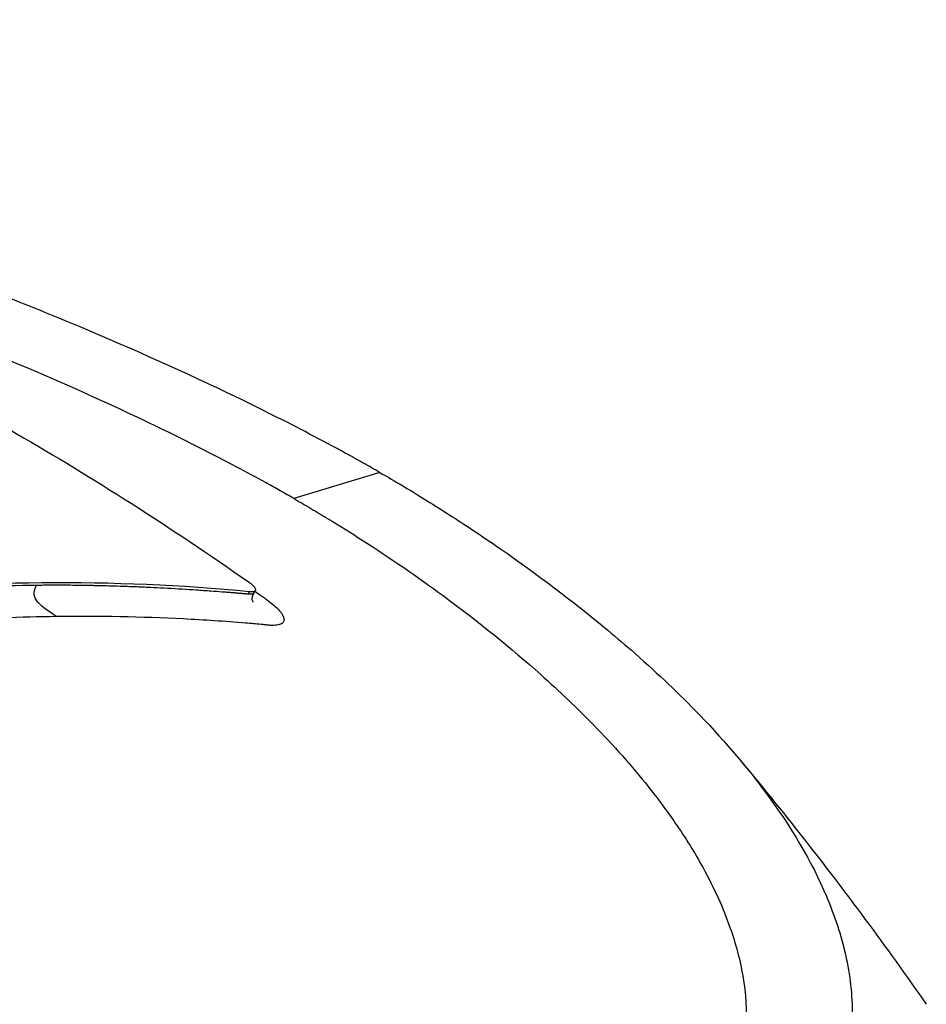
# Model space of a CAD drawing. Header units: millimetres. Extents: x 0 to 4378, y 0 to 2376.
# Tile 545 of 656: x 2768 to 2791, y 1093 to 1119. Entities that reach past the tile are written whole.
import ezdxf

# ---------------------------------------------------------------- set-up
doc = ezdxf.new("R2010")
doc.units = ezdxf.units.MM
doc.header["$LTSCALE"] = 0.2
doc.layers.add('01_Object Line', color=4, linetype='Continuous')

# ---------------------------------------------------------------- blocks, each defined once
blk = doc.blocks.new('A$C0a0b2bc4')
for p, q in [((39.471, 247.874), (37.262, 247.198)), ((36.085, 244.736), (36.12, 244.797)), ((36.229, 244.765), (36.265, 244.829))]:
    blk.add_line(p, q)
for points, knots in [([(39.471, 247.874), (39.433, 247.896), (39.398, 247.915), (39.326, 247.957), (39.289, 247.978), (39.179, 248.04), (39.105, 248.082), (38.882, 248.206), (38.732, 248.289), (38.281, 248.536), (37.975, 248.7), (37.05, 249.185), (36.415, 249.503), (34.48, 250.438), (33.135, 251.04), (30.836, 252.004), (29.892, 252.382), (27.638, 253.241), (26.325, 253.71), (23.252, 254.737), (21.444, 255.291), (17.182, 256.471), (14.696, 257.065), (10.894, 257.835), (9.58, 258.076), (5.744, 258.706), (3.238, 259.022), (-1.661, 259.441), (-4.03, 259.539), (-9.601, 259.513), (-14.082, 259.26), (-20.271, 257.607), (-22.06, 256.879), (-24.919, 255.138), (-25.987, 254.128), (-26.648, 252.999)], [-12.394848, -12.394848, -12.394848, -12.394848, -12.368615, -12.368615, -12.342063, -12.342063, -12.288821, -12.288821, -12.182256, -12.182256, -11.970206, -11.970206, -11.54833, -11.54833, -10.709746, -10.709746, -10.156953, -10.156953, -9.427638, -9.427638, -8.478934, -8.478934, -7.206459, -7.206459, -6.534924, -6.534924, -5.237704, -5.237704, -3.929286, -3.929286, -1.992588, -1.992588, -0.996537, -0.996537, -0.000001, -0.000001, -0.000001, -0.000001]), ([(37.262, 247.198), (37.229, 247.217), (37.203, 247.232), (37.146, 247.265), (37.116, 247.282), (37.028, 247.332), (36.969, 247.365), (36.789, 247.467), (36.668, 247.534), (36.293, 247.741), (36.034, 247.882), (35.166, 248.342), (34.533, 248.662), (31.925, 249.929), (29.787, 250.849), (25.331, 252.566), (22.987, 253.371), (16.342, 255.389), (11.945, 256.433), (5.077, 257.6), (2.615, 257.924), (-5.188, 258.628), (-9.522, 258.505), (-15.927, 257.796), (-18.613, 257.174), (-22.985, 255.433), (-24.628, 254.323), (-25.675, 253.003)], [-6.77914, -6.77914, -6.77914, -6.77914, -6.770143, -6.770143, -6.760932, -6.760932, -6.742456, -6.742456, -6.705111, -6.705111, -6.627396, -6.627396, -6.444231, -6.444231, -5.883831, -5.883831, -5.314959, -5.314959, -4.309177, -4.309177, -3.739168, -3.739168, -2.454273, -2.454273, -1.234534, -1.234534, -0.000001, -0.000001, -0.000001, -0.000001]), ([(23.917, 252.087), (24.986, 251.592), (26.048, 251.071), (28.113, 249.998), (29.113, 249.45), (31.102, 248.301), (32.086, 247.702), (34.082, 246.429), (35.09, 245.753), (36.089, 245.053)], [-1.723661, -1.723661, -1.723661, -1.723661, -1.283811, -1.283811, -0.862142, -0.862142, -0.4403, -0.4403, -0.000001, -0.000001, -0.000001, -0.000001]), ([(39.471, 247.874), (39.635, 247.78), (40.089, 247.518), (41.087, 246.899), (41.473, 246.651), (42.097, 246.237), (42.342, 246.071), (43.54, 245.24), (44.437, 244.562), (45.498, 243.685), (45.727, 243.491), (46.544, 242.777), (47.097, 242.257), (48.28, 241.044), (48.878, 240.351), (50.075, 238.744), (50.608, 237.838), (51.199, 236.443), (51.363, 235.942), (51.534, 235.183), (51.579, 234.919), (51.637, 234.396), (51.65, 234.137), (51.647, 233.756), (51.642, 233.63), (51.624, 233.381), (51.611, 233.254), (51.578, 233.004), (51.558, 232.883), (51.51, 232.642), (51.482, 232.523), (51.418, 232.283), (51.381, 232.16), (51.298, 231.913), (51.253, 231.791), (51.156, 231.551), (51.103, 231.432), (50.941, 231.097), (50.821, 230.885), (50.62, 230.568), (50.545, 230.458), (50.307, 230.127), (50.13, 229.905), (49.852, 229.599), (49.758, 229.499), (49.614, 229.354), (49.563, 229.305), (49.463, 229.209), (49.411, 229.16), (49.144, 228.917), (48.918, 228.728), (48.557, 228.452), (48.432, 228.362), (48.179, 228.184), (48.048, 228.097), (47.781, 227.924), (47.646, 227.841), (47.435, 227.716), (47.363, 227.674), (47.222, 227.593), (47.152, 227.554), (47.006, 227.474), (46.931, 227.434), (46.717, 227.32), (46.569, 227.245), (45.269, 226.608), (43.944, 226.12), (42.325, 225.679), (42.186, 225.642), (41.906, 225.57), (41.768, 225.536), (41.493, 225.47), (41.357, 225.437), (41.085, 225.375), (40.95, 225.345), (40.682, 225.288), (40.547, 225.26), (40.159, 225.181), (39.897, 225.13), (39.128, 224.991), (38.606, 224.907), (37.869, 224.802), (37.639, 224.771), (37.296, 224.728), (37.186, 224.714), (36.861, 224.675), (36.645, 224.651), (36.222, 224.606), (36.018, 224.586), (35.423, 224.53), (35.029, 224.497), (33.933, 224.419), (33.22, 224.381), (31.948, 224.336), (31.396, 224.323), (29.995, 224.308), (29.139, 224.315), (27.833, 224.348), (27.395, 224.363), (26.732, 224.391), (26.51, 224.401), (26.176, 224.418), (26.064, 224.424), (25.897, 224.433), (25.841, 224.436), (25.757, 224.441), (25.729, 224.442), (25.673, 224.446), (25.645, 224.447), (25.618, 224.449)], [0.000002, 0.000002, 0.000002, 0.000002, 0.069197, 0.069197, 0.114534, 0.114534, 0.144702, 0.144702, 0.264696, 0.264696, 0.298939, 0.298939, 0.390543, 0.390543, 0.512586, 0.512586, 0.675499, 0.675499, 0.768567, 0.768567, 0.818982, 0.818982, 0.869168, 0.869168, 0.893816, 0.893816, 0.918563, 0.918563, 0.942438, 0.942438, 0.965778, 0.965778, 0.990015, 0.990015, 1.013238, 1.013238, 1.036561, 1.036561, 1.079437, 1.079437, 1.103029, 1.103029, 1.150554, 1.150554, 1.170118, 1.170118, 1.179962, 1.179962, 1.190604, 1.190604, 1.231769, 1.231769, 1.252381, 1.252381, 1.273109, 1.273109, 1.29373, 1.29373, 1.303437, 1.303437, 1.31286, 1.31286, 1.322284, 1.322284, 1.341511, 1.341511, 1.488539, 1.488539, 1.502369, 1.502369, 1.515667, 1.515667, 1.528459, 1.528459, 1.540776, 1.540776, 1.552791, 1.552791, 1.576553, 1.576553, 1.621793, 1.621793, 1.642228, 1.642228, 1.65172, 1.65172, 1.669964, 1.669964, 1.68722, 1.68722, 1.719636, 1.719636, 1.776396, 1.776396, 1.818992, 1.818992, 1.882883, 1.882883, 1.914826, 1.914826, 1.930788, 1.930788, 1.938768, 1.938768, 1.942759, 1.942759, 1.944754, 1.944754, 1.946743, 1.946743, 1.946743, 1.946743]), ([(37.262, 247.198), (37.283, 247.186), (37.299, 247.176), (37.335, 247.156), (37.354, 247.145), (37.408, 247.113), (37.444, 247.092), (37.553, 247.029), (37.626, 246.986), (37.843, 246.858), (37.988, 246.771), (38.433, 246.5), (38.731, 246.315), (39.75, 245.66), (40.448, 245.18), (42.016, 244.026), (42.859, 243.344), (44.11, 242.229), (44.566, 241.793), (45.505, 240.83), (45.971, 240.304), (46.64, 239.465), (46.874, 239.15), (47.357, 238.449), (47.596, 238.063), (48.09, 237.163), (48.321, 236.652), (48.647, 235.725), (48.757, 235.309), (48.907, 234.441), (48.937, 233.992), (48.899, 233.066), (48.819, 232.593), (48.54, 231.682), (48.344, 231.244), (47.833, 230.401), (47.52, 229.995), (46.783, 229.23), (46.362, 228.869), (45.41, 228.185), (44.878, 227.862), (41.942, 226.345), (38.788, 225.497), (34.08, 224.957), (33.166, 224.878), (30.805, 224.736), (29.323, 224.701), (27.02, 224.727), (26.239, 224.748), (24.653, 224.817), (23.847, 224.864), (23.033, 224.924)], [0.000001, 0.000001, 0.000001, 0.000001, 0.008819, 0.008819, 0.017845, 0.017845, 0.035907, 0.035907, 0.072142, 0.072142, 0.145603, 0.145603, 0.301295, 0.301295, 0.697741, 0.697741, 1.249711, 1.249711, 1.602669, 1.602669, 2.03028, 2.03028, 2.287616, 2.287616, 2.606653, 2.606653, 3.037248, 3.037248, 3.398951, 3.398951, 3.802683, 3.802683, 4.249515, 4.249515, 4.69033, 4.69033, 5.131374, 5.131374, 5.563894, 5.563894, 5.99898, 5.99898, 7.754072, 7.754072, 8.158843, 8.158843, 8.768031, 8.768031, 9.073942, 9.073942, 9.38062, 9.38062, 9.38062, 9.38062]), ([(30.63, 244.961), (29.65, 244.95), (28.66, 244.911), (27.662, 244.845), (27.163, 244.812), (26.662, 244.773), (26.159, 244.726), (26.033, 244.714), (25.907, 244.702), (25.781, 244.69), (25.75, 244.687), (25.718, 244.683), (25.687, 244.68), (25.671, 244.679), (25.655, 244.677), (25.639, 244.676), (25.623, 244.674), (25.608, 244.672), (25.592, 244.671), (25.529, 244.664), (25.466, 244.658), (25.403, 244.651), (25.339, 244.644), (25.276, 244.638), (25.213, 244.631), (25.205, 244.63), (25.197, 244.629), (25.189, 244.628), (25.187, 244.628), (25.185, 244.628), (25.183, 244.627)], [0, 0, 0, 0, 0.548701, 0.548701, 0.548701, 0.823051, 0.823051, 0.823051, 0.891639, 0.891639, 0.891639, 0.908786, 0.908786, 0.908786, 0.917359, 0.917359, 0.917359, 0.925933, 0.925933, 0.925933, 0.960226, 0.960226, 0.960226, 0.99452, 0.99452, 0.99452, 0.998807, 0.998807, 0.998807, 1, 1, 1, 1]), ([(36.12, 244.797), (34.368, 244.967), (32.583, 245.043), (28.946, 245.008), (27.098, 244.897), (25.22, 244.692)], [-1.719535, -1.719535, -1.719535, -1.719535, -0.859768, -0.859768, -0.000001, -0.000001, -0.000001, -0.000001]), ([(32.864, 244.934), (32.764, 244.937), (32.651, 244.941), (32.526, 244.944), (32.401, 244.948), (32.263, 244.951), (32.113, 244.954), (32.08, 244.955), (32.047, 244.956), (32.018, 244.956), (31.832, 244.96), (31.663, 244.962), (31.504, 244.963), (31.344, 244.964), (31.195, 244.965), (31.056, 244.964), (30.916, 244.964), (30.788, 244.963), (30.67, 244.962), (30.657, 244.962), (30.643, 244.962), (30.63, 244.961)], [0.6281551, 0.6281551, 0.6281551, 0.6281551, 0.6827895, 0.6827895, 0.6827895, 0.7378444, 0.7378444, 0.7378444, 0.75, 0.75, 0.75, 0.8295207, 0.8295207, 0.8295207, 0.909617, 0.909617, 0.909617, 0.9906835, 0.9906835, 0.9906835, 1, 1, 1, 1]), ([(36.085, 244.736), (36.081, 244.736), (36.076, 244.737), (36.069, 244.737), (36.064, 244.738), (36.057, 244.738), (36.05, 244.739), (36.047, 244.739), (36.045, 244.739), (36.042, 244.74), (36.023, 244.741), (35.999, 244.743), (35.969, 244.746), (35.953, 244.747), (35.936, 244.749), (35.924, 244.75), (35.899, 244.752), (35.88, 244.753), (35.858, 244.755), (35.83, 244.757), (35.8, 244.76), (35.766, 244.763), (35.76, 244.763), (35.755, 244.764), (35.749, 244.764), (35.739, 244.765), (35.73, 244.766), (35.72, 244.766), (35.704, 244.768), (35.689, 244.769), (35.674, 244.77), (35.658, 244.771), (35.643, 244.773), (35.628, 244.774), (35.612, 244.775), (35.597, 244.776), (35.582, 244.777), (35.55, 244.78), (35.519, 244.782), (35.49, 244.785), (35.463, 244.787), (35.437, 244.789), (35.41, 244.791), (35.315, 244.798), (35.218, 244.805), (35.121, 244.812), (34.993, 244.821), (34.866, 244.83), (34.744, 244.838), (34.502, 244.854), (34.256, 244.869), (34, 244.883), (33.882, 244.889), (33.761, 244.895), (33.638, 244.901), (33.553, 244.905), (33.468, 244.909), (33.408, 244.912), (33.335, 244.915), (33.278, 244.918), (33.21, 244.92), (33.141, 244.923), (33.06, 244.926), (32.968, 244.93), (32.935, 244.931), (32.901, 244.932), (32.864, 244.934)], [0, 0, 0, 0, 0.0066698, 0.0066698, 0.0066698, 0.0117273, 0.0117273, 0.0117273, 0.0133396, 0.0133396, 0.0133396, 0.0250544, 0.0250544, 0.0250544, 0.03125, 0.03125, 0.03125, 0.0436986, 0.0436986, 0.0436986, 0.0597937, 0.0597937, 0.0597937, 0.0625, 0.0625, 0.0625, 0.0673094, 0.0673094, 0.0673094, 0.0751745, 0.0751745, 0.0751745, 0.0832706, 0.0832706, 0.0832706, 0.0916191, 0.0916191, 0.0916191, 0.1091791, 0.1091791, 0.1091791, 0.125, 0.125, 0.125, 0.1792158, 0.1792158, 0.1792158, 0.25, 0.25, 0.25, 0.3904196, 0.3904196, 0.3904196, 0.4553663, 0.4553663, 0.4553663, 0.5, 0.5, 0.5, 0.5542281, 0.5542281, 0.5542281, 0.6085842, 0.6085842, 0.6085842, 0.6281551, 0.6281551, 0.6281551, 0.6281551]), ([(36.089, 245.053), (36.126, 245.028), (36.158, 245.002), (36.21, 244.956), (36.23, 244.934), (36.26, 244.893), (36.269, 244.874), (36.273, 244.841), (36.268, 244.828), (36.246, 244.809), (36.231, 244.802), (36.187, 244.794), (36.156, 244.794), (36.12, 244.797)], [-0.09818068, -0.09818068, -0.09818068, -0.09818068, -0.08194889, -0.08194889, -0.06648018, -0.06648018, -0.04954921, -0.04954921, -0.03283075, -0.03283075, -0.01775583, -0.01775583, -0.000001, -0.000001, -0.000001, -0.000001]), ([(36.228, 244.765), (36.228, 244.764), (36.228, 244.764), (36.226, 244.761), (36.223, 244.757), (36.216, 244.751), (36.212, 244.749), (36.204, 244.745), (36.202, 244.744), (36.199, 244.743), (36.197, 244.743), (36.196, 244.742), (36.188, 244.74), (36.181, 244.738), (36.167, 244.736), (36.159, 244.735), (36.144, 244.734), (36.137, 244.734), (36.122, 244.734), (36.113, 244.734), (36.099, 244.735), (36.093, 244.735), (36.087, 244.736), (36.086, 244.736), (36.085, 244.736)], [0.6308433, 0.6308433, 0.6308433, 0.6308433, 0.6333546, 0.6333546, 0.6830591, 0.6830591, 0.7300307, 0.7300307, 0.75, 0.75, 0.75, 0.7608461, 0.7608461, 0.8048702, 0.8048702, 0.8516385, 0.8516385, 0.894498, 0.894498, 0.9492488, 0.9492488, 0.9916313, 0.9916313, 0.9999959, 0.9999959, 0.9999959, 0.9999959]), ([(36.226, 244.761), (36.215, 244.744), (36.206, 244.726), (36.191, 244.692), (36.186, 244.677), (36.178, 244.64), (36.177, 244.619), (36.182, 244.586), (36.187, 244.574), (36.197, 244.552), (36.203, 244.545), (36.208, 244.539), (36.209, 244.539), (36.209, 244.539)], [0.00031101, 0.00031101, 0.00031101, 0.00031101, 0.00718303, 0.00718303, 0.01325933, 0.01325933, 0.02256172, 0.02256172, 0.03116219, 0.03116219, 0.04207067, 0.04207067, 0.04742165, 0.04742165, 0.04742165, 0.04742165]), ([(36.255, 244.811), (36.296, 244.783), (36.336, 244.755), (36.41, 244.703), (36.444, 244.679), (36.495, 244.643), (36.513, 244.631), (36.546, 244.607), (36.562, 244.595), (36.642, 244.536), (36.7, 244.49), (36.802, 244.4), (36.846, 244.357), (36.891, 244.306), (36.899, 244.296), (36.911, 244.281), (36.915, 244.276), (36.921, 244.269), (36.923, 244.266), (36.926, 244.261), (36.928, 244.259), (36.937, 244.247), (36.944, 244.237), (36.953, 244.224), (36.959, 244.214), (36.967, 244.201), (36.98, 244.177), (36.988, 244.159), (36.999, 244.128), (37.003, 244.111), (37.005, 244.089), (37.006, 244.082), (37.006, 244.076)], [-0.17029836, -0.17029836, -0.17029836, -0.17029836, -0.16774075, -0.16774075, -0.16558048, -0.16558048, -0.16450034, -0.16450034, -0.1634202, -0.1634202, -0.15909966, -0.15909966, -0.15477911, -0.15477911, -0.15369897, -0.15369897, -0.1531589, -0.1531589, -0.15288887, -0.15288887, -0.15261883, -0.15261883, -0.1515387, -0.1515387, -0.15099863, -0.15045856, -0.14991849, -0.14810764, -0.14810764, -0.14575673, -0.14575673, -0.14474859, -0.14474859, -0.14474859, -0.14474859]), ([(31.138, 244.157), (30.228, 244.145), (29.309, 244.11), (28.383, 244.051), (28.233, 244.041), (28.094, 244.032), (27.944, 244.021), (27.921, 244.019), (27.777, 244.009), (27.667, 244.001), (27.477, 243.986), (27.396, 243.98), (27.326, 243.974), (27.196, 243.964), (27.079, 243.954), (26.869, 243.936), (26.776, 243.927), (26.615, 243.912), (26.546, 243.905), (26.465, 243.897), (26.444, 243.895), (26.424, 243.893), (26.364, 243.886), (26.308, 243.88), (26.254, 243.874), (26.252, 243.873), (26.25, 243.873), (26.237, 243.872), (26.213, 243.869), (26.143, 243.859), (26.096, 243.853), (26.032, 243.845), (26.024, 243.844), (26.013, 243.842), (26.01, 243.842), (26.006, 243.841), (25.946, 243.833), (25.893, 243.826), (25.825, 243.819), (25.804, 243.817), (25.785, 243.815), (25.775, 243.814), (25.761, 243.813), (25.734, 243.811), (25.725, 243.81), (25.706, 243.809), (25.699, 243.809), (25.684, 243.808), (25.677, 243.807), (25.669, 243.807), (25.659, 243.807), (25.647, 243.806), (25.607, 243.805), (25.576, 243.804), (25.543, 243.804), (25.528, 243.804), (25.512, 243.804), (25.476, 243.804), (25.456, 243.805), (25.424, 243.806), (25.413, 243.806), (25.378, 243.807), (25.354, 243.808), (25.303, 243.812), (25.276, 243.814), (25.247, 243.816), (25.219, 243.819), (25.193, 243.822), (25.158, 243.826), (25.148, 243.827), (25.127, 243.83), (25.115, 243.831), (25.092, 243.834), (25.081, 243.836), (25.05, 243.841), (25.033, 243.843), (25.011, 243.847), (25.005, 243.848), (24.983, 243.852), (24.97, 243.854), (24.947, 243.858), (24.937, 243.86), (24.93, 243.861), (24.906, 243.866), (24.881, 243.871), (24.818, 243.884), (24.779, 243.893), (24.701, 243.912), (24.662, 243.923), (24.614, 243.936), (24.608, 243.938), (24.601, 243.94), (24.586, 243.944), (24.572, 243.948), (24.529, 243.961), (24.502, 243.969), (24.452, 243.985), (24.429, 243.992), (24.387, 244.006), (24.368, 244.013), (24.333, 244.025), (24.318, 244.03), (24.291, 244.04), (24.28, 244.044), (24.267, 244.049), (24.263, 244.05), (24.26, 244.051)], [-1, -1, -1, -1, -0.5714286, -0.5714286, -0.5714286, -0.5255574, -0.5255574, -0.517013, -0.517013, -0.4712009, -0.4712009, -0.4285714, -0.4285714, -0.4285714, -0.3868059, -0.3868059, -0.3450253, -0.3450253, -0.3032608, -0.3032608, -0.2857143, -0.2857143, -0.2857143, -0.2513176, -0.2513176, -0.25, -0.25, -0.25, -0.2337562, -0.2337562, -0.2172936, -0.2172936, -0.2152452, -0.2152452, -0.2142857, -0.2142857, -0.2142857, -0.1903263, -0.1903263, -0.1785714, -0.1785714, -0.1785714, -0.170079, -0.170079, -0.1658975, -0.1658975, -0.16301, -0.16301, -0.1607143, -0.1607143, -0.1607143, -0.15572, -0.15572, -0.1428571, -0.1428571, -0.1428571, -0.1345003, -0.1345003, -0.1263958, -0.1263958, -0.1223688, -0.1223688, -0.1146267, -0.1146267, -0.1071429, -0.1071429, -0.1071429, -0.1010737, -0.1010737, -0.0986615, -0.0986615, -0.0956016, -0.0956016, -0.0922441, -0.0922441, -0.0863776, -0.0863776, -0.0841138, -0.0841138, -0.0777712, -0.0777712, -0.0714286, -0.0714286, -0.0714286, -0.0625785, -0.0625785, -0.0498607, -0.0498607, -0.0377346, -0.0377346, -0.0357143, -0.0357143, -0.0357143, -0.0328765, -0.0328765, -0.0268637, -0.0268637, -0.0209459, -0.0209459, -0.0148784, -0.0148784, -0.0087709, -0.0087709, -0.0026649, -0.0026649, 0, 0, 0, 0]), ([(37.006, 244.076), (37.005, 244.068), (37.004, 244.06), (36.999, 244.038), (36.994, 244.026), (36.979, 244.003), (36.968, 243.993), (36.95, 243.979), (36.943, 243.975), (36.929, 243.967), (36.921, 243.963), (36.879, 243.946), (36.836, 243.937), (36.761, 243.931), (36.734, 243.93), (36.69, 243.931), (36.675, 243.931), (36.644, 243.933), (36.628, 243.934), (36.596, 243.937), (36.579, 243.939), (36.546, 243.942), (36.529, 243.943), (36.48, 243.948), (36.446, 243.951), (36.281, 243.966), (36.148, 243.978), (35.482, 244.034), (34.947, 244.07), (33.331, 244.151), (32.24, 244.171), (31.138, 244.157)], [-0.1447486, -0.1447486, -0.1447486, -0.1447486, -0.1434058, -0.1434058, -0.1410549, -0.1410549, -0.138704, -0.138704, -0.1375285, -0.1375285, -0.1363531, -0.1363531, -0.1316512, -0.1316512, -0.1293003, -0.1293003, -0.1281249, -0.1281249, -0.1269494, -0.1269494, -0.125774, -0.125774, -0.1245985, -0.1245985, -0.1222476, -0.1222476, -0.1128439, -0.1128439, -0.0752293, -0.0752293, 0, 0, 0, 0]), ([(48.762, 240.457), (49.315, 239.796), (49.841, 239.145), (51.459, 237.086), (52.526, 235.646), (53.558, 234.167)], [0, 0, 0, 0, 0.2726644, 0.2726644, 0.8324039, 0.8324039, 0.8324039, 0.8324039])]:
    blk.add_open_spline(points, degree=3, knots=knots)
blk.add_open_spline([(31.138, 244.157), (30.781, 244.421), (30.416, 244.59), (30.63, 244.961)], degree=3)

msp = doc.modelspace()

# ---------------------------------------------------------------- block references
at = {"layer": '01_Object Line'}
msp.add_blockref('A$C0a0b2bc4', (2737.807, 859.146), dxfattribs=at)

doc.saveas('drawing.dxf')
